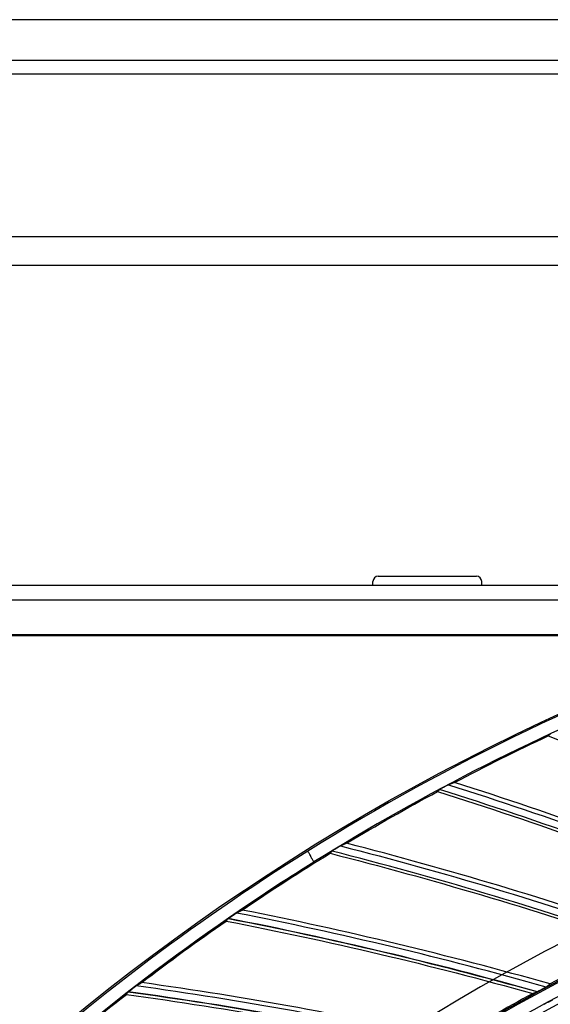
# Model space of a CAD drawing. Header units: centimetres. Extents: x 8435 to 34224, y 15581 to 23928.
# Tile 415 of 656: x 14690 to 14698, y 23653 to 23668. Entities that reach past the tile are written whole.
import ezdxf

# ---------------------------------------------------------------- set-up
doc = ezdxf.new("R2010")
doc.units = ezdxf.units.CM
doc.header["$LTSCALE"] = 0.2
doc.layers.add('1', color=7, linetype='Continuous', true_color=0xffffff)

# ---------------------------------------------------------------- blocks, each defined once
blk = doc.blocks.new('A$C992146fe')
at = {"linetype": 'Continuous'}
for p, q in [((520.285, 405.959), (656.775, 405.959)), ((588.63, 404.359), (511.581, 404.359)), ((506.139, 399.601), (630.378, 399.601)), ((504.761, 398.764), (630.516, 398.764))]:
    blk.add_line(p, q, dxfattribs=at)
blk.add_open_spline([(588.63, 404.759), (561.944, 404.759), (535.258, 404.759), (508.572, 404.759)], degree=3, dxfattribs=at)
at = {"layer": '1', "color": 0, "linetype": 'Continuous'}
for p, q in [((534.239, 389.651), (537.113, 389.651)), ((565.657, 389.379), (515.657, 389.379)), ((534.08, 389.379), (534.081, 389.489)), ((537.272, 389.379), (537.271, 389.489)), ((515.657, 388.956), (617.657, 388.956)), ((545.441, 387.932), (515.657, 387.932)), ((545.329, 387.916), (515.657, 387.916)), ((545.248, 387.902), (515.657, 387.902)), ((532.269, 381.407), (532.25, 381.464))]:
    blk.add_line(p, q, dxfattribs=at)
at = {"layer": '1', "color": 0, "linetype": 'Continuous', "extrusion": (0, 0, -1)}
for radius in [59.146, 58.16, 57.606, 57.6]:
    blk.add_circle((-566.677, 326.301), radius, dxfattribs=at)
for centre, radius, start, end in [((-566.657, 326.301), 65.216, 23.94849, 70.83515), ((-501.321, 272.975), 115.962, 107.5541, 112.16959), ((-504.414, 269.395), 115.962, 104.33982, 108.95517), ((-566.657, 326.301), 64.8, 36.87256, 58.03345)]:
    blk.add_arc(centre, radius, start, end, dxfattribs=at)
at = {"layer": '1', "color": 0, "linetype": 'Continuous'}
for centre, radius, start, end in [((501.321, 272.975), 115.75, 67.93921, 72.5477), ((566.657, 326.301), 65.162, 121.95392, 143.14006), ((504.414, 269.395), 115.75, 71.15366, 75.76198), ((566.657, 326.301), 64.796, 121.96686, 143.12713), ((507.702, 265.995), 115.962, 74.25928, 78.87447), ((507.702, 265.995), 115.75, 74.36808, 78.97627), ((507.702, 265.995), 115.759, 74.36304, 78.97267), ((511.176, 262.784), 115.75, 77.58217, 82.19055), ((511.176, 262.784), 115.759, 77.57714, 82.18696), ((511.176, 262.784), 115.962, 77.4734, 82.08876)]:
    blk.add_arc(centre, radius, start, end, dxfattribs=at)
for centre, major_axis, ratio, start_param, end_param in [((534.241, 389.486), (-0.034, 0.162), 0.96823, 6.079695, 7.632605), ((537.111, 389.486), (0.034, 0.162), 0.96823, 4.933765, 6.486675), ((566.776, 326.341), (61.781, 20.808), 0.999998, 1.580057, 1.805501), ((566.622, 326.289), (61.402, 20.68), 1, 1.625252, 1.803287)]:
    blk.add_ellipse(centre, major_axis=major_axis, ratio=ratio, start_param=start_param, end_param=end_param, dxfattribs=at)
for points in [[(536.474, 383.604), (537.38, 384.081), (538.295, 384.536), (539.219, 384.968)], [(539.219, 384.968), (539.241, 384.986), (539.263, 385.005), (539.285, 385.024)], [(539.219, 384.968), (542.087, 383.887), (544.922, 382.689), (547.722, 381.37)], [(545.207, 380.44), (542.323, 381.617), (539.412, 382.671), (536.474, 383.604)], [(533.309, 381.822), (534.182, 382.346), (535.072, 382.853), (535.973, 383.337)], [(536.036, 383.397), (536.015, 383.377), (535.994, 383.357), (535.973, 383.337)], [(535.973, 383.337), (538.897, 382.419), (541.794, 381.382), (544.665, 380.222)], [(542.204, 379.152), (539.26, 380.166), (536.294, 381.054), (533.309, 381.822)], [(530.248, 379.864), (531.091, 380.438), (531.949, 380.992), (532.823, 381.527)], [(532.883, 381.59), (532.863, 381.569), (532.843, 381.548), (532.823, 381.527)], [(532.823, 381.527), (535.794, 380.774), (538.745, 379.901), (541.675, 378.904)], [(532.25, 381.464), (532.25, 381.465), (532.25, 381.465), (532.25, 381.465)], [(532.27, 381.406), (532.27, 381.407), (532.269, 381.407), (532.269, 381.407)], [(539.279, 377.698), (536.282, 378.545), (533.272, 379.266), (530.248, 379.864)], [(527.302, 377.739), (528.113, 378.359), (528.939, 378.96), (529.78, 379.543)], [(529.78, 379.543), (529.798, 379.565), (529.817, 379.587), (529.836, 379.609)], [(529.78, 379.543), (532.788, 378.958), (535.783, 378.252), (538.765, 377.42)], [(541.675, 378.904), (540.868, 378.521), (540.069, 378.119), (539.279, 377.698)], [(536.441, 376.082), (533.401, 376.759), (530.355, 377.311), (527.302, 377.739)], [(526.852, 377.391), (526.87, 377.414), (526.887, 377.438), (526.904, 377.461)], [(538.892, 377.464), (538.85, 377.449), (538.807, 377.435), (538.765, 377.42)], [(524.48, 375.451), (525.256, 376.117), (526.046, 376.763), (526.852, 377.391)], [(526.852, 377.391), (529.889, 376.976), (532.919, 376.439), (535.943, 375.776)], [(538.765, 377.42), (537.982, 376.993), (537.207, 376.547), (536.441, 376.082)]]:
    blk.add_open_spline(points, degree=3, dxfattribs=at)
for points, knots in [([(624.857, 326.301), (624.857, 328.223), (624.762, 330.138), (624.383, 333.958), (624.098, 335.86), (622.977, 341.462), (621.873, 345.087), (619.685, 350.361), (618.862, 352.1), (617.053, 355.475), (616.072, 357.106), (612.907, 361.834), (610.5, 364.768), (606.433, 368.83), (605.008, 370.119), (602.065, 372.53), (600.541, 373.658), (597.389, 375.762), (595.761, 376.737), (592.4, 378.533), (590.656, 379.357), (585.357, 381.547), (581.728, 382.644), (574.279, 384.124), (570.423, 384.503), (562.822, 384.498), (559.05, 384.127), (553.436, 383.011), (551.564, 382.542), (547.912, 381.432), (546.124, 380.791), (540.872, 378.614), (537.512, 376.823), (531.127, 372.556), (528.194, 370.144), (524.172, 366.123), (522.894, 364.715), (520.468, 361.762), (519.32, 360.213), (516.144, 355.459), (514.358, 352.117), (512.171, 346.846), (511.523, 345.038), (510.409, 341.37), (509.947, 339.523), (508.836, 333.94), (508.46, 330.166), (508.456, 324.423), (508.55, 322.501), (508.923, 318.712), (509.201, 316.836), (509.938, 313.119), (510.397, 311.278), (511.5, 307.633), (512.147, 305.818), (514.341, 300.515), (516.129, 297.171), (519.287, 292.434), (520.42, 290.902), (522.851, 287.935), (524.139, 286.513), (528.17, 282.478), (531.097, 280.071), (535.849, 276.887), (537.503, 275.893), (540.87, 274.09), (542.588, 273.277), (547.839, 271.097), (551.472, 269.985), (559.009, 268.478), (562.79, 268.106), (568.476, 268.098), (570.374, 268.188), (574.175, 268.557), (576.084, 268.838), (581.697, 269.948), (585.325, 271.045), (590.597, 273.218), (592.332, 274.034), (595.718, 275.839), (597.353, 276.817), (602.091, 279.975), (605.028, 282.374), (609.092, 286.424), (610.388, 287.85), (612.809, 290.791), (613.941, 292.314), (616.051, 295.461), (617.029, 297.086), (618.83, 300.439), (619.656, 302.175), (621.864, 307.483), (622.973, 311.125), (624.099, 316.741), (624.384, 318.646), (624.762, 322.463), (624.857, 324.379), (624.857, 326.301)], [0, 0, 0, 0, 0.015625, 0.015625, 0.03125, 0.03125, 0.0625, 0.0625, 0.078125, 0.078125, 0.09375, 0.09375, 0.125, 0.125, 0.140625, 0.140625, 0.15625, 0.15625, 0.171875, 0.171875, 0.1875, 0.1875, 0.21875, 0.21875, 0.25, 0.25, 0.28125, 0.28125, 0.296875, 0.296875, 0.3125, 0.3125, 0.34375, 0.34375, 0.375, 0.375, 0.390625, 0.390625, 0.40625, 0.40625, 0.4375, 0.4375, 0.453125, 0.453125, 0.46875, 0.46875, 0.5, 0.5, 0.515625, 0.515625, 0.53125, 0.53125, 0.546875, 0.546875, 0.5625, 0.5625, 0.59375, 0.59375, 0.609375, 0.609375, 0.625, 0.625, 0.65625, 0.65625, 0.671875, 0.671875, 0.6875, 0.6875, 0.71875, 0.71875, 0.75, 0.75, 0.765625, 0.765625, 0.78125, 0.78125, 0.8125, 0.8125, 0.828125, 0.828125, 0.84375, 0.84375, 0.875, 0.875, 0.890625, 0.890625, 0.90625, 0.90625, 0.921875, 0.921875, 0.9375, 0.9375, 0.96875, 0.96875, 0.984375, 0.984375, 1, 1, 1, 1]), ([(624.457, 326.301), (624.457, 324.392), (624.363, 322.49), (623.987, 318.698), (623.704, 316.807), (622.586, 311.229), (621.485, 307.612), (619.292, 302.341), (618.472, 300.616), (616.683, 297.287), (615.712, 295.673), (613.616, 292.547), (612.491, 291.035), (610.088, 288.114), (608.801, 286.698), (604.764, 282.676), (601.848, 280.293), (597.142, 277.157), (595.518, 276.185), (592.155, 274.394), (590.433, 273.583), (585.196, 271.424), (581.593, 270.335), (576.02, 269.233), (574.124, 268.954), (570.349, 268.587), (568.464, 268.498), (562.817, 268.506), (559.061, 268.875), (551.576, 270.373), (547.969, 271.476), (542.753, 273.642), (541.048, 274.449), (537.703, 276.24), (536.061, 277.227), (531.341, 280.388), (528.434, 282.779), (524.431, 286.787), (523.152, 288.199), (520.738, 291.145), (519.613, 292.667), (516.476, 297.371), (514.701, 300.693), (512.522, 305.959), (511.879, 307.761), (510.784, 311.382), (510.328, 313.21), (509.596, 316.901), (509.32, 318.764), (508.95, 322.527), (508.856, 324.436), (508.86, 330.139), (509.234, 333.888), (510.337, 339.432), (510.796, 341.267), (511.902, 344.909), (512.546, 346.705), (514.717, 351.939), (516.491, 355.258), (519.645, 359.98), (520.786, 361.518), (523.195, 364.451), (524.464, 365.849), (528.459, 369.842), (531.371, 372.238), (537.713, 376.476), (541.049, 378.255), (546.265, 380.417), (548.041, 381.053), (551.667, 382.155), (553.527, 382.621), (559.102, 383.73), (562.848, 384.098), (570.397, 384.103), (574.227, 383.727), (581.624, 382.256), (585.229, 381.167), (590.491, 378.992), (592.223, 378.174), (595.561, 376.39), (597.178, 375.422), (600.308, 373.333), (601.822, 372.212), (604.745, 369.818), (606.16, 368.538), (610.199, 364.503), (612.589, 361.59), (615.733, 356.894), (616.707, 355.275), (618.503, 351.923), (619.321, 350.195), (621.494, 344.958), (622.59, 341.358), (623.704, 335.794), (623.987, 333.905), (624.363, 330.112), (624.457, 328.209), (624.457, 326.301)], [0, 0, 0, 0, 0.015625, 0.015625, 0.03125, 0.03125, 0.0625, 0.0625, 0.078125, 0.078125, 0.09375, 0.09375, 0.109375, 0.109375, 0.125, 0.125, 0.15625, 0.15625, 0.171875, 0.171875, 0.1875, 0.1875, 0.21875, 0.21875, 0.234375, 0.234375, 0.25, 0.25, 0.28125, 0.28125, 0.3125, 0.3125, 0.328125, 0.328125, 0.34375, 0.34375, 0.375, 0.375, 0.390625, 0.390625, 0.40625, 0.40625, 0.4375, 0.4375, 0.453125, 0.453125, 0.46875, 0.46875, 0.484375, 0.484375, 0.5, 0.5, 0.53125, 0.53125, 0.546875, 0.546875, 0.5625, 0.5625, 0.59375, 0.59375, 0.609375, 0.609375, 0.625, 0.625, 0.65625, 0.65625, 0.6875, 0.6875, 0.703125, 0.703125, 0.71875, 0.71875, 0.75, 0.75, 0.78125, 0.78125, 0.8125, 0.8125, 0.828125, 0.828125, 0.84375, 0.84375, 0.859375, 0.859375, 0.875, 0.875, 0.90625, 0.90625, 0.921875, 0.921875, 0.9375, 0.9375, 0.96875, 0.96875, 0.984375, 0.984375, 1, 1, 1, 1]), ([(536.309, 383.543), (536.308, 383.542), (536.306, 383.541), (536.299, 383.538), (536.294, 383.535), (536.279, 383.528), (536.269, 383.523), (536.242, 383.509), (536.226, 383.501), (536.204, 383.489), (536.198, 383.486), (536.193, 383.483)], [0, 0, 0, 0, 0.129649, 0.129649, 0.297017, 0.297017, 0.548346, 0.548346, 0.890503, 0.890503, 1, 1, 1, 1]), ([(536.474, 383.604), (536.461, 383.599), (536.447, 383.594), (536.426, 383.586), (536.419, 383.584), (536.406, 383.579), (536.399, 383.576), (536.385, 383.571), (536.378, 383.568), (536.364, 383.563), (536.358, 383.561), (536.344, 383.556), (536.337, 383.553), (536.323, 383.548), (536.316, 383.545), (536.309, 383.543)], [0, 0, 0, 0, 0.25, 0.25, 0.375, 0.375, 0.5, 0.5, 0.625, 0.625, 0.75, 0.75, 0.875, 0.875, 1, 1, 1, 1]), ([(536.165, 383.468), (536.155, 383.463), (536.146, 383.458), (536.118, 383.443), (536.099, 383.433), (536.072, 383.418), (536.063, 383.413), (536.05, 383.406), (536.045, 383.403), (536.038, 383.399), (536.036, 383.397), (536.036, 383.397), (536.036, 383.397), (536.036, 383.397)], [0, 0, 0, 0, 0.166762, 0.166762, 0.514897, 0.514897, 0.710157, 0.710157, 0.865772, 0.865772, 0.997218, 0.997218, 1, 1, 1, 1]), ([(536.193, 383.483), (536.19, 383.482), (536.188, 383.481), (536.185, 383.479), (536.183, 383.478), (536.181, 383.477), (536.18, 383.476), (536.178, 383.475), (536.176, 383.475), (536.174, 383.473), (536.173, 383.473), (536.17, 383.471), (536.169, 383.471), (536.167, 383.47), (536.166, 383.469), (536.165, 383.468)], [0, 0, 0, 0, 0.25, 0.25, 0.375, 0.375, 0.5, 0.5, 0.625, 0.625, 0.75, 0.75, 0.875, 0.875, 1, 1, 1, 1]), ([(533.309, 381.822), (533.295, 381.816), (533.282, 381.81), (533.262, 381.801), (533.255, 381.798), (533.242, 381.792), (533.235, 381.789), (533.221, 381.783), (533.215, 381.78), (533.201, 381.775), (533.195, 381.772), (533.181, 381.766), (533.174, 381.763), (533.161, 381.757), (533.154, 381.754), (533.148, 381.751)], [0, 0, 0, 0, 0.25, 0.25, 0.375, 0.375, 0.5, 0.5, 0.625, 0.625, 0.75, 0.75, 0.875, 0.875, 1, 1, 1, 1]), ([(532.25, 381.465), (532.24, 381.48), (532.231, 381.496), (532.213, 381.524), (532.204, 381.538), (532.189, 381.561), (532.182, 381.572), (532.172, 381.588), (532.168, 381.594), (532.165, 381.598), (532.165, 381.598), (532.164, 381.599), (532.164, 381.599), (532.164, 381.599)], [0, 0, 0, 0, 0.227477, 0.227477, 0.454954, 0.454954, 0.682438, 0.682438, 0.909935, 0.909935, 0.967258, 0.967258, 1, 1, 1, 1]), ([(533.007, 381.669), (532.998, 381.663), (532.989, 381.658), (532.962, 381.641), (532.943, 381.629), (532.918, 381.613), (532.909, 381.608), (532.896, 381.6), (532.891, 381.596), (532.885, 381.592), (532.883, 381.591), (532.883, 381.59), (532.883, 381.59), (532.883, 381.59)], [0, 0, 0, 0, 0.166762, 0.166762, 0.514897, 0.514897, 0.710157, 0.710157, 0.865772, 0.865772, 0.997218, 0.997218, 1, 1, 1, 1]), ([(533.034, 381.685), (533.032, 381.684), (533.03, 381.682), (533.026, 381.68), (533.025, 381.68), (533.023, 381.678), (533.022, 381.678), (533.02, 381.676), (533.019, 381.676), (533.016, 381.674), (533.015, 381.673), (533.013, 381.672), (533.012, 381.671), (533.009, 381.67), (533.008, 381.669), (533.007, 381.669)], [0, 0, 0, 0, 0.25, 0.25, 0.375, 0.375, 0.5, 0.5, 0.625, 0.625, 0.75, 0.75, 0.875, 0.875, 1, 1, 1, 1]), ([(533.148, 381.751), (533.146, 381.75), (533.144, 381.749), (533.137, 381.746), (533.132, 381.743), (533.118, 381.735), (533.108, 381.729), (533.082, 381.714), (533.066, 381.704), (533.045, 381.692), (533.04, 381.688), (533.034, 381.685)], [0, 0, 0, 0, 0.129649, 0.129649, 0.297017, 0.297017, 0.548346, 0.548346, 0.890503, 0.890503, 1, 1, 1, 1]), ([(532.352, 381.271), (532.352, 381.271), (532.352, 381.271), (532.352, 381.272), (532.35, 381.276), (532.342, 381.288), (532.337, 381.297), (532.324, 381.318), (532.317, 381.33), (532.3, 381.357), (532.291, 381.372), (532.278, 381.394), (532.274, 381.4), (532.27, 381.406)], [0, 0, 0, 0, 0.031527, 0.031527, 0.250803, 0.250803, 0.47008, 0.47008, 0.689351, 0.689351, 0.90861, 0.90861, 1, 1, 1, 1]), ([(529.982, 379.713), (529.984, 379.714), (529.986, 379.715), (530.005, 379.729), (530.023, 379.741), (530.05, 379.759), (530.06, 379.765), (530.074, 379.775), (530.08, 379.778), (530.087, 379.783), (530.09, 379.784), (530.091, 379.785)], [0, 0, 0, 0, 0.040774, 0.040774, 0.428545, 0.428545, 0.675007, 0.675007, 0.863437, 0.863437, 1, 1, 1, 1]), ([(530.091, 379.785), (530.098, 379.788), (530.104, 379.792), (530.117, 379.798), (530.124, 379.801), (530.137, 379.808), (530.143, 379.811), (530.157, 379.818), (530.163, 379.821), (530.176, 379.828), (530.183, 379.831), (530.196, 379.838), (530.202, 379.841), (530.222, 379.851), (530.235, 379.858), (530.248, 379.864)], [0, 0, 0, 0, 0.125, 0.125, 0.25, 0.25, 0.375, 0.375, 0.5, 0.5, 0.625, 0.625, 0.75, 0.75, 1, 1, 1, 1]), ([(529.836, 379.609), (529.836, 379.61), (529.837, 379.611), (529.842, 379.614), (529.846, 379.617), (529.857, 379.625), (529.864, 379.631), (529.885, 379.645), (529.898, 379.655), (529.926, 379.674), (529.941, 379.685), (529.956, 379.695)], [0, 0, 0, 0, 0.110639, 0.110639, 0.250305, 0.250305, 0.445396, 0.445396, 0.714361, 0.714361, 1, 1, 1, 1]), ([(529.956, 379.695), (529.957, 379.696), (529.958, 379.696), (529.96, 379.698), (529.961, 379.699), (529.963, 379.7), (529.964, 379.701), (529.967, 379.702), (529.968, 379.703), (529.97, 379.705), (529.971, 379.705), (529.973, 379.707), (529.974, 379.708), (529.978, 379.71), (529.98, 379.711), (529.982, 379.713)], [0, 0, 0, 0, 0.125, 0.125, 0.25, 0.25, 0.375, 0.375, 0.5, 0.5, 0.625, 0.625, 0.75, 0.75, 1, 1, 1, 1]), ([(527.15, 377.65), (527.156, 377.654), (527.162, 377.658), (527.175, 377.665), (527.182, 377.669), (527.194, 377.676), (527.201, 377.68), (527.213, 377.687), (527.22, 377.691), (527.232, 377.698), (527.239, 377.702), (527.251, 377.709), (527.258, 377.713), (527.277, 377.724), (527.29, 377.731), (527.302, 377.739)], [0, 0, 0, 0, 0.125, 0.125, 0.25, 0.25, 0.375, 0.375, 0.5, 0.5, 0.625, 0.625, 0.75, 0.75, 1, 1, 1, 1]), ([(617.857, 326.301), (617.857, 329.683), (617.525, 333.009), (616.55, 337.917), (616.145, 339.539), (615.17, 342.756), (614.598, 344.354), (612.671, 349.005), (611.098, 351.945), (608.311, 356.12), (607.307, 357.476), (605.166, 360.085), (604.039, 361.327), (600.496, 364.869), (597.918, 366.989), (593.721, 369.796), (592.266, 370.668), (589.31, 372.247), (587.801, 372.961), (584.721, 374.237), (583.15, 374.801), (579.945, 375.775), (578.302, 376.187), (573.346, 377.174), (570.023, 377.499), (565.015, 377.502), (563.341, 377.421), (559.985, 377.092), (558.312, 376.844), (553.387, 375.864), (550.196, 374.898), (545.547, 372.976), (544.012, 372.251), (541.046, 370.666), (539.611, 369.806), (535.449, 367.027), (532.863, 364.911), (528.081, 360.135), (525.958, 357.543), (523.176, 353.385), (522.315, 351.953), (520.729, 348.992), (520.003, 347.457), (518.074, 342.804), (517.105, 339.612), (515.794, 333.053), (515.458, 329.66), (515.456, 322.977), (515.779, 319.657), (516.759, 314.707), (517.17, 313.061), (518.143, 309.851), (518.705, 308.279), (519.979, 305.197), (520.691, 303.688), (522.266, 300.734), (523.134, 299.283), (525.942, 295.075), (528.06, 292.495), (531.597, 288.951), (532.837, 287.824), (535.439, 285.684), (536.799, 284.675), (540.975, 281.881), (543.914, 280.307), (548.557, 278.378), (550.153, 277.804), (553.374, 276.825), (554.997, 276.418), (559.906, 275.438), (563.229, 275.104), (569.981, 275.097), (573.323, 275.427), (578.23, 276.398), (579.851, 276.801), (583.064, 277.772), (584.663, 278.342), (589.322, 280.268), (592.265, 281.838), (597.829, 285.546), (600.467, 287.706), (605.198, 292.43), (607.318, 295.005), (610.125, 299.193), (610.999, 300.648), (612.584, 303.607), (613.299, 305.116), (615.218, 309.736), (616.2, 312.946), (617.525, 319.571), (617.857, 322.918), (617.857, 326.301)], [0, 0, 0, 0, 0.03125, 0.03125, 0.046875, 0.046875, 0.0625, 0.0625, 0.09375, 0.09375, 0.109375, 0.109375, 0.125, 0.125, 0.15625, 0.15625, 0.171875, 0.171875, 0.1875, 0.1875, 0.203125, 0.203125, 0.21875, 0.21875, 0.25, 0.25, 0.265625, 0.265625, 0.28125, 0.28125, 0.3125, 0.3125, 0.328125, 0.328125, 0.34375, 0.34375, 0.375, 0.375, 0.40625, 0.40625, 0.421875, 0.421875, 0.4375, 0.4375, 0.46875, 0.46875, 0.5, 0.5, 0.53125, 0.53125, 0.546875, 0.546875, 0.5625, 0.5625, 0.578125, 0.578125, 0.59375, 0.59375, 0.625, 0.625, 0.640625, 0.640625, 0.65625, 0.65625, 0.6875, 0.6875, 0.703125, 0.703125, 0.71875, 0.71875, 0.75, 0.75, 0.78125, 0.78125, 0.796875, 0.796875, 0.8125, 0.8125, 0.84375, 0.84375, 0.875, 0.875, 0.90625, 0.90625, 0.921875, 0.921875, 0.9375, 0.9375, 0.96875, 0.96875, 1, 1, 1, 1]), ([(526.904, 377.461), (526.905, 377.461), (526.906, 377.462), (526.911, 377.466), (526.914, 377.469), (526.925, 377.478), (526.932, 377.484), (526.951, 377.5), (526.964, 377.51), (526.991, 377.531), (527.005, 377.542), (527.02, 377.553)], [0, 0, 0, 0, 0.110679, 0.110679, 0.25035, 0.25035, 0.445457, 0.445457, 0.714446, 0.714446, 1, 1, 1, 1]), ([(527.02, 377.553), (527.021, 377.554), (527.022, 377.555), (527.024, 377.556), (527.025, 377.557), (527.027, 377.559), (527.028, 377.559), (527.03, 377.561), (527.031, 377.562), (527.033, 377.563), (527.034, 377.564), (527.036, 377.566), (527.037, 377.567), (527.041, 377.569), (527.043, 377.571), (527.045, 377.572)], [0, 0, 0, 0, 0.125, 0.125, 0.25, 0.25, 0.375, 0.375, 0.5, 0.5, 0.625, 0.625, 0.75, 0.75, 1, 1, 1, 1]), ([(527.045, 377.572), (527.047, 377.574), (527.048, 377.575), (527.067, 377.59), (527.084, 377.603), (527.11, 377.622), (527.119, 377.629), (527.134, 377.639), (527.139, 377.643), (527.146, 377.648), (527.148, 377.65), (527.15, 377.65)], [0, 0, 0, 0, 0.040774, 0.040774, 0.428545, 0.428545, 0.675007, 0.675007, 0.863437, 0.863437, 1, 1, 1, 1]), ([(539.031, 377.536), (539.01, 377.525), (538.99, 377.514), (538.956, 377.496), (538.942, 377.489), (538.921, 377.478), (538.913, 377.474), (538.902, 377.468), (538.898, 377.466), (538.894, 377.464), (538.893, 377.464), (538.892, 377.464)], [0, 0, 0, 0, 0.352954, 0.352954, 0.61069, 0.61069, 0.793357, 0.793357, 0.93272, 0.93272, 1, 1, 1, 1]), ([(539.059, 377.551), (539.057, 377.55), (539.055, 377.549), (539.051, 377.547), (539.05, 377.546), (539.047, 377.545), (539.046, 377.544), (539.044, 377.543), (539.043, 377.542), (539.04, 377.541), (539.039, 377.541), (539.037, 377.539), (539.035, 377.539), (539.033, 377.537), (539.032, 377.537), (539.031, 377.536)], [0, 0, 0, 0, 0.25, 0.25, 0.375, 0.375, 0.5, 0.5, 0.625, 0.625, 0.75, 0.75, 0.875, 0.875, 1, 1, 1, 1]), ([(539.173, 377.615), (539.172, 377.614), (539.169, 377.612), (539.161, 377.608), (539.155, 377.605), (539.141, 377.596), (539.13, 377.59), (539.103, 377.575), (539.086, 377.566), (539.066, 377.555), (539.062, 377.553), (539.059, 377.551)], [0, 0, 0, 0, 0.166593, 0.166593, 0.331281, 0.331281, 0.583804, 0.583804, 0.937419, 0.937419, 1, 1, 1, 1]), ([(539.279, 377.698), (539.27, 377.691), (539.261, 377.684), (539.248, 377.674), (539.244, 377.67), (539.235, 377.663), (539.23, 377.66), (539.221, 377.653), (539.217, 377.649), (539.208, 377.643), (539.204, 377.639), (539.195, 377.632), (539.19, 377.629), (539.182, 377.622), (539.177, 377.618), (539.173, 377.615)], [0, 0, 0, 0, 0.25, 0.25, 0.375, 0.375, 0.5, 0.5, 0.625, 0.625, 0.75, 0.75, 0.875, 0.875, 1, 1, 1, 1]), ([(539.219, 377.164), (539.211, 377.16), (539.202, 377.155), (539.174, 377.14), (539.154, 377.129), (539.12, 377.111), (539.106, 377.103), (539.093, 377.096)], [0, 0, 0, 0, 0.203299, 0.203299, 0.674819, 0.674819, 1, 1, 1, 1]), ([(539.219, 377.164), (539.242, 377.177), (539.266, 377.189), (539.299, 377.207), (539.309, 377.212), (539.327, 377.221), (539.334, 377.225), (539.344, 377.23), (539.347, 377.231), (539.35, 377.232), (539.35, 377.232), (539.35, 377.233)], [0, 0, 0, 0, 0.438122, 0.438122, 0.662375, 0.662375, 0.83869, 0.83869, 0.972358, 0.972358, 1, 1, 1, 1])]:
    blk.add_open_spline(points, degree=3, knots=knots, dxfattribs=at)

msp = doc.modelspace()

# ---------------------------------------------------------------- block references
at = {"xscale": 0.5, "yscale": 0.5, "zscale": 0.5}
msp.add_blockref('A$C992146fe', (14428.301, 23464.844), dxfattribs=at)

doc.saveas('drawing.dxf')
